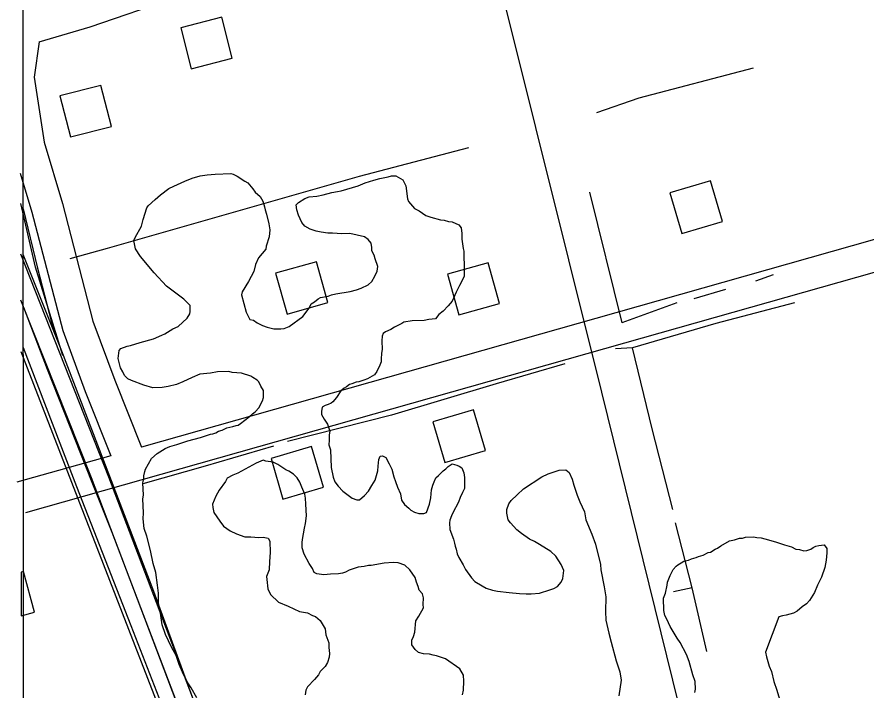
# Model space of a CAD drawing. Extents: x 3297753 to 3335611, y 652252 to 677623.
# Drawn here: x 3301855 to 3302658, y 673522 to 674159 of the extents above; entities that cross this region are included whole.
import ezdxf

# ---------------------------------------------------------------- set-up
doc = ezdxf.new("R2010")
doc.units = 0
for name, color, linetype in [('V-BLDG-OTLN', 7, 'Continuous'), ('V-GRID-FRAM', 7, 'Continuous'), ('V-RAIL-TRAK', 7, 'Continuous'), ('V-ROAD-CNTR', 7, 'Continuous'), ('V-SITE-VEGE', 7, 'Continuous'), ('V-TOPO-SHOR', 7, 'Continuous')]:
    doc.layers.add(name, color=color, linetype=linetype)

msp = doc.modelspace()

# ---------------------------------------------------------------- linework, layer by layer
at = {"layer": 'V-BLDG-OTLN'}
msp.add_line((3301858.61, 673634.49), (3301858.63, 673593.09), dxfattribs=at)
for points in [[(3302048.35, 674158.72), (3302009.59, 674148.81), (3302019.5, 674110.06), (3302058.26, 674119.97)], [(3301934.06, 674094.29), (3301895.31, 674084.38), (3301905.22, 674045.62), (3301943.97, 674055.53)], [(3302483.09, 673954.49), (3302521.46, 673965.78), (3302510.17, 674004.15), (3302471.8, 673992.86)], [(3302109.99, 673878.25), (3302148.52, 673889), (3302137.77, 673927.53), (3302099.24, 673916.78)], [(3302272.37, 673877.39), (3302310.9, 673888.14), (3302300.15, 673926.67), (3302261.62, 673915.92)], [(3302286.19, 673787.59), (3302247.81, 673776.32), (3302259.08, 673737.94), (3302297.46, 673749.21)], [(3302133.24, 673753.09), (3302094.86, 673741.82), (3302106.12, 673703.44), (3302144.5, 673714.7)]]:
    msp.add_lwpolyline(points, close=True, dxfattribs=at)
for points in [[(3301860.86, 673635.09), (3301858.61, 673634.49)], [(3301858.63, 673593.09), (3301871.21, 673596.46), (3301860.86, 673635.09)]]:
    msp.add_lwpolyline(points, dxfattribs=at)
at = {"layer": 'V-GRID-FRAM'}
msp.add_lwpolyline([(3301859.64, 675814.9), (3333399.09, 675847.01), (3333425.54, 657662.73), (3301870.22, 657630.6), (3301859.64, 675814.9)], dxfattribs=at)
at = {"layer": 'V-RAIL-TRAK'}
for points in [[(3301860.71, 673977.68), (3301874.22, 673921.56), (3301889.64, 673862.16)], [(3302196.08, 673060.38), (3302142.87, 673197.77), (3302127.24, 673238.13), (3302038.2, 673468.14), (3301983.97, 673616), (3301942.42, 673724.74), (3301897.28, 673843.06), (3301889.64, 673862.16), (3301860.74, 673934.49)], [(3301860.76, 673884.71), (3301883.13, 673826.05), (3301925.6, 673719.46), (3301944.36, 673672.21), (3302029.88, 673447.81), (3302120.7, 673216.03), (3302129.48, 673193.16), (3302181.62, 673057.47)], [(3302165.53, 673061.41), (3302130.67, 673151.17), (3302115.96, 673188.51), (3302090.53, 673253.04), (3302024.34, 673424.88), (3301962.83, 673583.73), (3301911.45, 673715.01), (3301895.45, 673755.87), (3301860.79, 673846.39)]]:
    msp.add_lwpolyline(points, dxfattribs=at)
at = {"layer": 'V-ROAD-CNTR'}
msp.add_line((3301875.67, 674135.57), (3301871.1, 674101.98), dxfattribs=at)
for points in [[(3301875.67, 674135.57), (3301923.9, 674149.69), (3302004.77, 674177.61), (3302130.15, 674202.73), (3302342.01, 674257.47), (3302824.35, 674378.54), (3304059.39, 674682.86)], [(3303107, 671007.76), (3302817.59, 672159), (3302659.45, 672783.66), (3302407.55, 673804.36), (3302220.1, 674556.28), (3302197.11, 674662.19)], [(3301871.1, 674101.98), (3301880.42, 674040.55), (3301897.78, 673982.71), (3301926.6, 673871.53), (3301947.14, 673815.77), (3301972.39, 673752.57)], [(3301857.83, 674011.44), (3301868.88, 673974.63), (3301897.93, 673862.56), (3301919.13, 673805.02), (3301943.37, 673744.35)], [(3301898.11, 673839.15), (3301872.11, 673922.64), (3301858.4, 673982.61)], [(3301858.4, 673982.61), (3301858.4, 673982.61)], [(3302726.4, 673965.95), (3302420.76, 673879.51), (3301972.39, 673752.57)], [(3303929.67, 668588.76), (3303721.8, 669127.68), (3303498.88, 669708.99), (3303308.39, 670192.16), (3303092.63, 670746.35), (3302990.67, 671011.81), (3302616.89, 671979.08), (3302394.97, 672548.07), (3302140.63, 673200.82), (3301941.67, 673723.99), (3301858.43, 673934.68)], [(3302733.9, 673936.9), (3302428.93, 673850.64), (3301862.94, 673690.4)], [(3306005.52, 663196.34), (3304715.48, 666525.59), (3304323.15, 667532.44), (3303700.35, 669143.43), (3302983.25, 670989.37), (3302517.9, 672183.25), (3302128.44, 673187.73), (3301925.06, 673723.41), (3301858.46, 673891.49)], [(3301858.48, 673842.99), (3302110.44, 673192.61), (3302969.11, 670977.72), (3303699.45, 669104.92), (3304312.06, 667521.85), (3304841.21, 666157.25), (3305391.91, 664734.21), (3306004.45, 663141.87)], [(3301943.37, 673744.35), (3301854.76, 673719.27)]]:
    msp.add_lwpolyline(points, dxfattribs=at)
at = {"layer": 'V-SITE-VEGE'}
for points in [[(3301954.86, 673823.55), (3301952.54, 673827.45), (3301950.52, 673836.21), (3301951.18, 673843.73), (3301952.89, 673845.55), (3301959, 673847.93), (3301962.07, 673848.46), (3301971.24, 673851.38), (3301983.93, 673854.84), (3301991.78, 673858.16), (3301994.38, 673859.56), (3302002.18, 673864.2), (3302006.96, 673866.55), (3302015.56, 673874.3), (3302018.09, 673878.35), (3302018.46, 673880.57), (3302018.29, 673886.29), (3302012.38, 673892.3), (3301996.14, 673904.61), (3301984.3, 673917.05), (3301971.5, 673932.55), (3301966.87, 673939.91), (3301965.31, 673947.81), (3301966.55, 673950.49), (3301972.41, 673961.25), (3301973.99, 673967.47), (3301977.63, 673978.6), (3301978.9, 673980.41), (3301985.35, 673986.33), (3301990.5, 673990.89), (3301998.27, 673996.85), (3302003.05, 673999.2), (3302013.5, 674003.92), (3302020.47, 674006.77), (3302027.91, 674008.76), (3302034.5, 674009.83), (3302041.97, 674010.5), (3302056.96, 674010.94), (3302059.17, 674010.56), (3302062.76, 674008.46), (3302069.96, 674003.82), (3302073.1, 674002.15), (3302077.67, 673996.55), (3302079.96, 673993.53), (3302084.5, 673989.26), (3302087.28, 673984.93), (3302088.75, 673979.68), (3302089.29, 673976.61), (3302090.73, 673972.68), (3302092.76, 673963.47), (3302093.81, 673957.77), (3302093.13, 673951.14), (3302090.3, 673942.23), (3302089.94, 673939.57), (3302083.12, 673931.43), (3302080.22, 673925.17), (3302078.65, 673918.51), (3302073.64, 673909.1), (3302067.75, 673899.22), (3302066.95, 673896.55), (3302071.41, 673879.92), (3302074.7, 673872.96), (3302078.24, 673872.62)], [(3302078.24, 673872.62), (3302081.84, 673870.08), (3302086.77, 673867.58), (3302091.23, 673865.95), (3302097.45, 673864.37), (3302104.08, 673864.12), (3302107.15, 673864.66), (3302111.94, 673866.56), (3302124.9, 673875.77), (3302130.84, 673883.88), (3302132.93, 673887.91), (3302135.96, 673889.77), (3302139.41, 673892.52), (3302141.57, 673893.9), (3302149.04, 673895), (3302152.08, 673896.42), (3302156.02, 673897.42), (3302169.63, 673899.58), (3302175.76, 673901.09), (3302180.13, 673902.54), (3302186.65, 673905.82), (3302190.08, 673909.01), (3302193.03, 673913.95), (3302195.09, 673918.86), (3302195.84, 673923.29), (3302193.43, 673930.28), (3302192.44, 673933.78), (3302190.11, 673938.12), (3302190.02, 673941.2), (3302189.46, 673945.16), (3302186.71, 673948.61), (3302183.11, 673951.15), (3302169.34, 673954.27), (3302161.85, 673954.05), (3302153.01, 673954.67), (3302148.6, 673954.54), (3302142.39, 673955.68), (3302137.52, 673956.42), (3302131.73, 673958.45), (3302126.79, 673961.39), (3302124.04, 673964.84), (3302120.75, 673971.8), (3302119.28, 673976.61), (3302118.7, 673981.44), (3302120.83, 673983.71), (3302126.9, 673987.42), (3302130.83, 673988.86), (3302138.31, 673989.52), (3302144, 673991.01), (3302152.32, 673993.02), (3302157.58, 673994.06), (3302161.09, 673994.6), (3302177.27, 673999.49), (3302183.8, 674002.33), (3302192.11, 674004.78), (3302197.8, 674006.27), (3302205.69, 674007.83), (3302208.75, 674008.8), (3302212.72, 674008.92), (3302219.45, 674005.15), (3302222.26, 673999.5), (3302223.95, 673987.2), (3302224.91, 673984.58), (3302230.39, 673978.12), (3302234.88, 673975.61), (3302241.18, 673971.39), (3302246.07, 673969.77), (3302254.97, 673967.38), (3302258.5, 673967.04), (3302262.51, 673965.84), (3302266.05, 673965.5), (3302272.31, 673962.6), (3302274.6, 673959.58), (3302275.2, 673954.31), (3302275.36, 673949.02), (3302276.5, 673940.23), (3302277.02, 673937.6), (3302277.56, 673919.09), (3302277.28, 673913.79), (3302273.12, 673905.28), (3302269.77, 673899.01), (3302266.06, 673890.52), (3302262.22, 673885.99), (3302257.52, 673881), (3302253.64, 673877.8), (3302250.23, 673873.73), (3302244.08, 673873.11), (3302239.69, 673872.1), (3302228.23, 673871.76), (3302220.33, 673870.64), (3302218.61, 673869.27), (3302211.64, 673865.98), (3302208.19, 673863.67), (3302202.96, 673861.31), (3302200.8, 673859.92), (3302199.99, 673857.25), (3302199.68, 673852.83), (3302199.92, 673844.9), (3302199.14, 673841.35), (3302198.87, 673835.6), (3302198.95, 673832.96)], [(3302198.95, 673832.96), (3302197.72, 673829.84), (3302194.8, 673824.02), (3302192.69, 673820.87), (3302186.18, 673817.14), (3302182.69, 673815.72), (3302177.89, 673814.26), (3302175.25, 673813.74), (3302171.32, 673812.3), (3302169.14, 673811.79), (3302166.12, 673809.5), (3302163.95, 673808.11), (3302160.93, 673805.81), (3302156.71, 673799.52), (3302153.3, 673795.45), (3302151.58, 673794.07), (3302148.97, 673792.67), (3302145.91, 673791.7), (3302143.31, 673790.3), (3302142.54, 673786.31), (3302142.63, 673783.22), (3302144.97, 673778.88), (3302146.34, 673777.16), (3302148.19, 673774.12), (3302150.59, 673767.58), (3302149.81, 673764.03), (3302149.96, 673759.18), (3302149.65, 673754.76), (3302151.11, 673749.95), (3302151.61, 673733.2), (3302153.64, 673724), (3302155.1, 673719.63), (3302158.3, 673715.75), (3302162.85, 673711.04), (3302166.47, 673708.06), (3302171.43, 673704.23), (3302175.89, 673702.6), (3302178.53, 673702.68), (3302183.26, 673706.79), (3302187.11, 673710.87), (3302190.04, 673716.25), (3302193.42, 673721.2), (3302195.81, 673730.1), (3302196.12, 673734.52), (3302196.82, 673740.71), (3302198.05, 673743.84), (3302200.24, 673744.34), (3302203.38, 673742.67), (3302206.64, 673736.59), (3302208.99, 673731.81), (3302210.97, 673724.37), (3302212.43, 673720), (3302214.34, 673714.77), (3302217.18, 673708.23), (3302218.23, 673702.53), (3302221.01, 673698.2), (3302225.08, 673694.79), (3302226.89, 673693.08), (3302230.48, 673690.98), (3302234.49, 673689.78), (3302239.34, 673689.92), (3302241.96, 673690.88), (3302244.82, 673698.46), (3302245.96, 673704.67), (3302246.62, 673712.19), (3302247.81, 673716.64), (3302249.04, 673719.76), (3302250.7, 673723.34), (3302253.28, 673725.62), (3302257.56, 673730.16), (3302260.15, 673731.99), (3302262.29, 673734.26), (3302266.19, 673736.58), (3302270.64, 673735.39), (3302272.86, 673734.58), (3302275.12, 673732.88), (3302277.03, 673728.08), (3302277.6, 673723.69), (3302277.9, 673713.55), (3302275.81, 673709.52), (3302273.74, 673705.05), (3302272.1, 673700.59), (3302266.67, 673690.29), (3302265.43, 673687.6), (3302263.78, 673683.58), (3302263.42, 673680.92), (3302264.04, 673674.77), (3302267.4, 673665.61), (3302268.4, 673661.66), (3302268.92, 673659.04), (3302269.89, 673655.97), (3302270.9, 673651.59), (3302272.33, 673648.11), (3302276.5, 673641.18), (3302278.84, 673636.83), (3302284.36, 673629.05), (3302287.55, 673625.62), (3302294.29, 673621.41), (3302298.32, 673619.32), (3302304.12, 673617.29), (3302308.99, 673616.55)], [(3302024.82, 673515.53), (3302019.25, 673525.07), (3302015.56, 673530.7), (3302011.31, 673539.83), (3302008.01, 673547.24), (3302005.12, 673555.53), (3302000.92, 673563.35), (3301995.26, 673575.53), (3301991.91, 673584.7), (3301990.2, 673597.88), (3301988.65, 673605.33), (3301988.38, 673614.58), (3301987.72, 673622.06), (3301986.04, 673633.92), (3301983.58, 673642.67), (3301981.01, 673654.95), (3301977.52, 673668.52), (3301975.11, 673675.51), (3301973.96, 673684.73), (3301974.23, 673690.48), (3301973.84, 673703.7), (3301974.18, 673707.23), (3301973.84, 673718.69), (3301974.6, 673722.69), (3301974.52, 673725.33), (3301975.73, 673729.33), (3301976.1, 673731.55), (3301981.98, 673741.87), (3301987.13, 673746.43), (3301994.94, 673751.07), (3301999.29, 673752.97), (3302005.85, 673754.92), (3302016.33, 673758.32), (3302028.14, 673761.76), (3302032.08, 673762.76), (3302037.76, 673764.69), (3302039.95, 673765.19), (3302042.57, 673766.15), (3302045.18, 673767.55), (3302048.68, 673768.54), (3302053.02, 673770.87), (3302058.72, 673771.92), (3302061.78, 673772.9), (3302063.97, 673773.4), (3302066.13, 673774.79), (3302074.32, 673781.2), (3302077.33, 673783.94), (3302079.92, 673785.78), (3302083.77, 673789.86), (3302084.59, 673792.09), (3302086.68, 673796.13), (3302087.91, 673799.25), (3302087.71, 673805.86), (3302085.38, 673810.2), (3302083.5, 673814.11), (3302081.68, 673815.83), (3302077.64, 673818.35), (3302075.83, 673819.62), (3302066.93, 673822.45), (3302058.09, 673823.07), (3302054.98, 673823.86), (3302044.4, 673823.55), (3302037.82, 673822.47), (3302027.71, 673821.29), (3302020.3, 673818.42), (3302011.6, 673814.2), (3302005.5, 673811.81), (3301997.61, 673809.82), (3301991.91, 673808.77), (3301983.1, 673808.51), (3301974.64, 673810.9), (3301963.04, 673815.41), (3301959.46, 673817.07), (3301956.29, 673820.07), (3301954.86, 673823.55)], [(3302234.4, 673558.33), (3302231.22, 673561.33), (3302228.01, 673565.64), (3302227.88, 673570.05), (3302229.54, 673573.62), (3302230.74, 673577.63), (3302231.75, 673588.25), (3302234.71, 673592.74), (3302238.88, 673600.81), (3302238.79, 673603.89), (3302239.05, 673610.07), (3302238.05, 673614.02), (3302234.86, 673617.45), (3302233.87, 673620.95), (3302232.44, 673624.88), (3302230.98, 673629.24), (3302225.92, 673636.59), (3302221.38, 673640.87), (3302215.13, 673643.33), (3302210.27, 673643.63), (3302201.91, 673642.94), (3302189.62, 673640.82), (3302186.98, 673640.74), (3302183.04, 673639.74), (3302177.32, 673639.13), (3302168.58, 673636.23), (3302165.11, 673634.36), (3302162.49, 673633.4), (3302158.54, 673632.84), (3302151.05, 673632.62), (3302147.97, 673632.09), (3302144.89, 673631.99), (3302138.25, 673632.68), (3302135.57, 673633.93), (3302134.13, 673637.85), (3302130.9, 673642.61), (3302126.23, 673651.29), (3302124.29, 673657.41), (3302124.15, 673662.26), (3302124.5, 673665.36), (3302126.39, 673676), (3302127.58, 673680.45), (3302128.25, 673687.52), (3302127.93, 673698.54), (3302127.32, 673704.26), (3302126.76, 673708.21), (3302123.92, 673714.74), (3302122.02, 673719.54), (3302119.7, 673723.44), (3302116.07, 673726.86), (3302111.57, 673729.82), (3302108.88, 673731.06), (3302101.24, 673736.13), (3302096.77, 673738.2), (3302090.11, 673739.33), (3302087.45, 673740.13), (3302080.91, 673737.29), (3302063.54, 673727.96), (3302058.75, 673726.05), (3302053.54, 673723.25), (3302051.87, 673720.11), (3302045.93, 673712), (3302042.58, 673706.17), (3302039.71, 673698.58), (3302039.8, 673695.5), (3302040.83, 673690.68), (3302046.36, 673682.46), (3302050.03, 673677.71), (3302056.33, 673673.49), (3302062.15, 673670.57), (3302070.17, 673667.72), (3302075.9, 673667.89), (3302083.42, 673667.23), (3302087.39, 673667.35), (3302092.26, 673666.61), (3302093.68, 673663.57), (3302093.99, 673652.99), (3302093.35, 673644.59), (3302093.15, 673636.64), (3302090.68, 673630.4), (3302090.78, 673627.31), (3302091.92, 673618.52), (3302094.28, 673613.3), (3302101.99, 673606.03), (3302110.92, 673602.32), (3302121.65, 673597.35), (3302129.2, 673595.81), (3302134.12, 673593.3), (3302136.79, 673592.5), (3302141.32, 673588.66), (3302145.96, 673580.86), (3302146.57, 673575.15), (3302149.43, 673567.73), (3302149.56, 673563.33), (3302150.17, 673557.61), (3302149.84, 673554.07), (3302148.22, 673549.17), (3302146.13, 673545.14), (3302141.41, 673540.59), (3302139.74, 673537.45), (3302135.91, 673532.93)], [(3302308.99, 673616.55), (3302320.06, 673615.11), (3302329.79, 673614.08), (3302335.97, 673613.82), (3302340.82, 673613.96), (3302348.74, 673614.64), (3302358.36, 673617.57), (3302362.29, 673619.01), (3302365.76, 673620.87), (3302369.17, 673624.94), (3302370.83, 673628.52), (3302371.49, 673636.04), (3302369.12, 673641.7), (3302364.03, 673649.49), (3302359.5, 673653.77), (3302348.71, 673660.51), (3302343.77, 673663.45), (3302339.3, 673665.52), (3302331.64, 673671.03), (3302327.13, 673674.42), (3302321.2, 673680.86), (3302318.91, 673683.89), (3302317.85, 673690.03), (3302317.74, 673693.56), (3302319.79, 673698.91), (3302321.9, 673702.06), (3302327.48, 673707.52), (3302333.49, 673712.99), (3302350.79, 673724.53), (3302356.88, 673727.35), (3302362.56, 673729.28), (3302367.37, 673730.75), (3302373.54, 673730.93), (3302376.7, 673728.38), (3302379.53, 673722.29), (3302381.02, 673716.6), (3302384.39, 673706.99), (3302386.77, 673700.89), (3302391.03, 673691.31), (3302392.57, 673683.86), (3302398.26, 673670.35), (3302401.64, 673660.75), (3302406.17, 673641.47), (3302406.76, 673636.64), (3302409.88, 673620.41), (3302411.48, 673611.19), (3302411.01, 673597.07), (3302411.25, 673589.13), (3302414.25, 673576.87), (3302416.28, 673568.11), (3302421.21, 673550.61), (3302424.6, 673540.13), (3302425.72, 673532.22), (3302423.5, 673517.6)], [(3302495.31, 673520.6), (3302496.1, 673523.71), (3302495.88, 673531.2), (3302493.49, 673537.31), (3302490.03, 673550), (3302487.64, 673556.54), (3302481.57, 673567.83), (3302478.79, 673572.16), (3302475.08, 673578.23), (3302472.3, 673583), (3302469, 673589.96), (3302467.14, 673593.43), (3302466.11, 673598.25), (3302465.77, 673609.71), (3302467.83, 673614.62), (3302469.38, 673622.17), (3302469.74, 673624.82), (3302472.2, 673631.07), (3302473.45, 673633.75), (3302475.12, 673636.89), (3302477.67, 673640.05), (3302479.4, 673641.43), (3302482.43, 673643.28), (3302485.03, 673644.68), (3302489.42, 673645.69), (3302492.46, 673647.11), (3302496.84, 673648.12), (3302499.02, 673649.07), (3302503.39, 673650.52), (3302508.17, 673652.87), (3302510.36, 673653.37), (3302514.69, 673656.14), (3302516.86, 673657.09), (3302519.89, 673659.39), (3302528.13, 673664.04), (3302532.95, 673665.06), (3302537.76, 673666.53), (3302540.4, 673666.61), (3302543.46, 673667.58), (3302550.95, 673667.8), (3302554.07, 673667.01), (3302558.04, 673666.69), (3302561.6, 673665.91), (3302571.82, 673663.12), (3302580.29, 673660.28), (3302586.96, 673658.28), (3302590.99, 673656.19), (3302594.53, 673655.85), (3302598.54, 673654.65), (3302601.18, 673654.73), (3302605.11, 673656.17), (3302607.27, 673657.55), (3302609.88, 673658.95), (3302612.51, 673659.47), (3302617.79, 673660.07), (3302620.09, 673656.61), (3302620.21, 673652.64), (3302619.54, 673645.57), (3302618.41, 673638.92)], [(3302618.41, 673638.92), (3302615.16, 673629.56), (3302611.41, 673621.95), (3302608.52, 673615.25), (3302603.9, 673607.61)], [(3302603.9, 673607.61), (3302600.9, 673604.44), (3302597.01, 673601.67), (3302592.28, 673597.56), (3302588.81, 673595.7), (3302581.81, 673593.73), (3302578.3, 673593.18), (3302574.8, 673592.2), (3302562.11, 673558.74), (3302563.12, 673554.36), (3302565.59, 673545.61), (3302567.95, 673540.39), (3302569.98, 673531.18), (3302572.88, 673522.89), (3302576.31, 673511.08)], [(3302275.71, 673518.53), (3302276.9, 673522.98), (3302277.1, 673531.36), (3302276.93, 673537.09), (3302273.22, 673543.16), (3302259.71, 673552.46), (3302251.25, 673555.3), (3302248.14, 673556.09), (3302244.59, 673556.87), (3302238.85, 673557.14), (3302234.4, 673558.33)], [(3302135.91, 673532.93), (3302129.49, 673526.12), (3302127.82, 673522.98), (3302127.07, 673518.55)]]:
    msp.add_lwpolyline(points, dxfattribs=at)
at = {"layer": 'V-TOPO-SHOR'}
for p, q in [((3302396.04, 673993.53), (3302426.58, 673869.98)), ((3302569.57, 673915.45), (3302552.8, 673909.32)), ((3302524.55, 673901.46), (3302494.54, 673892.72)), ((3302478.56, 673888.84), (3302426.58, 673869.98)), ((3302492.85, 673619.42), (3302477.22, 673681.11))]:
    msp.add_line(p, q, dxfattribs=at)
for points in [[(3302550.69, 674110.41), (3302442.56, 674082.29), (3302402.42, 674068.47)], [(3302281.5, 674035.29), (3302178.25, 674008.23), (3301988.49, 673954.06)], [(3301988.49, 673954.06), (3301939.94, 673940.08), (3301904.64, 673930.47)], [(3302589.78, 673888.94), (3302515.28, 673869.23), (3302436.62, 673846.48), (3302420.34, 673845.3)], [(3302474.61, 673693.46), (3302455.28, 673769.68), (3302436.62, 673846.48)], [(3302372.67, 673831.32), (3302307.6, 673812.39), (3302208.62, 673782.63), (3302110.54, 673757.94)], [(3302097.3, 673753.57), (3302032.76, 673734.53), (3301973.74, 673717.74)], [(3302506.88, 673559.32), (3302492.85, 673619.42), (3302475.28, 673615.85)]]:
    msp.add_lwpolyline(points, dxfattribs=at)

doc.saveas('drawing.dxf')
